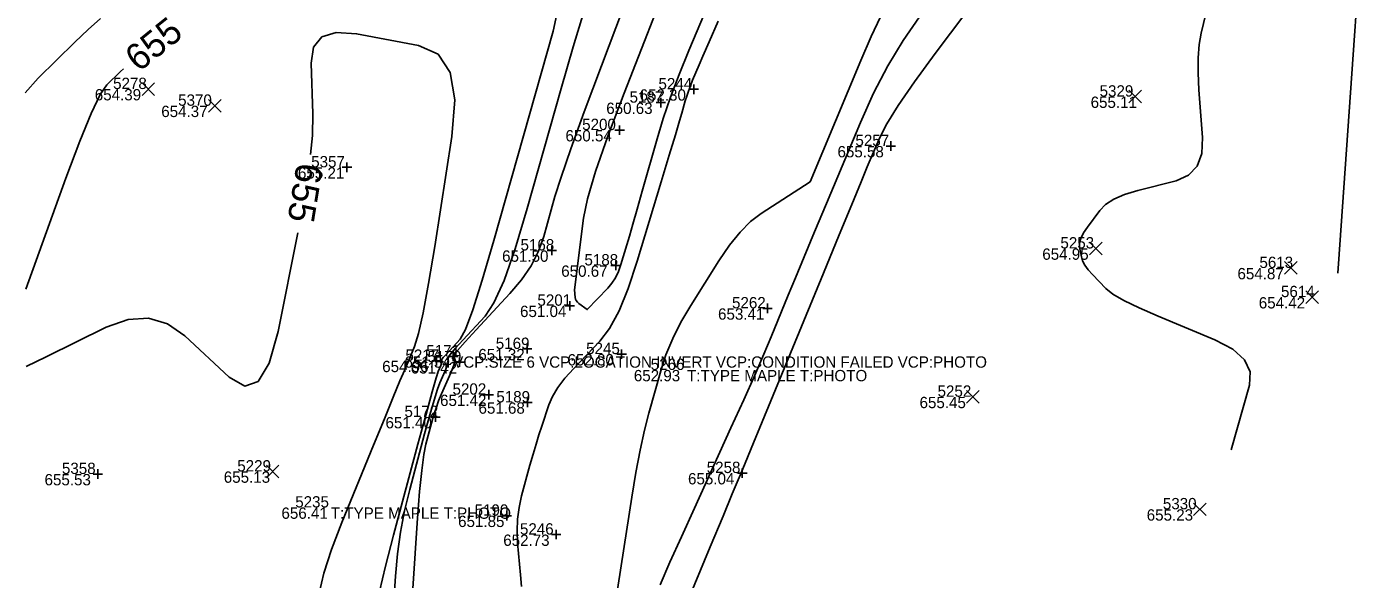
# Model space of a CAD drawing. Extents: x 2129350 to 2137777, y 657588 to 659885.
# Drawn here: x 2132733.5 to 2132874.7, y 658269 to 658327.6 of the extents above; entities that cross this region are included whole.
import ezdxf

# ---------------------------------------------------------------- set-up
doc = ezdxf.new("R2010")
doc.units = 0
for name, color, linetype in [('DT_X_Contour_Major', 7, 'Continuous'), ('DT_X_Contour_Minor', 7, 'Continuous'), ('SV_X_Random_Point', 7, 'Continuous'), ('SV_X_Shot_Marker', 7, 'Continuous'), ('SV_X_Text_Comment', 7, 'Continuous'), ('SV_X_Text_Elevation', 7, 'Continuous'), ('SV_X_Text_Name', 7, 'Continuous')]:
    doc.layers.add(name, color=color, linetype=linetype)

msp = doc.modelspace()

# ---------------------------------------------------------------- linework, layer by layer
at = {"layer": 'DT_X_Contour_Major'}
for points in [[(2132803.25, 658266.09), (2132805.9, 658272.5), (2132807.25, 658275.75), (2132808.23, 658278.11), (2132808.84, 658279.58), (2132809.08, 658280.16), (2132809.24, 658280.5), (2132809.52, 658281.17), (2132810.24, 658282.92), (2132811.4, 658285.74), (2132817.89, 658301.51), (2132819.55, 658305.55), (2132820.88, 658308.77), (2132821.87, 658311.17), (2132822.53, 658312.76), (2132823.84, 658315.89), (2132824.58, 658317.32), (2132825.8, 658319.29), (2132827.52, 658321.77), (2132829.73, 658324.79), (2132841.19, 658340.07)], [(2132872.35, 658301.49), (2132874.06, 658325.67), (2132874.38, 658330.21), (2132874.61, 658333.45), (2132874.75, 658335.39)], [(2132858.6, 658329.88), (2132857.9, 658326.94), (2132857.69, 658325.74), (2132857.58, 658324.33), (2132857.56, 658322.74), (2132857.65, 658320.94), (2132858.02, 658315.88), (2132857.95, 658314.17), (2132857.46, 658312.84), (2132856.56, 658311.88), (2132855.24, 658311.3), (2132851.17, 658310.27), (2132849.78, 658309.84), (2132848.64, 658309.35), (2132847.76, 658308.79), (2132847.15, 658308.16), (2132845.84, 658306.39), (2132845.42, 658305.76), (2132845.14, 658305.19), (2132845.01, 658304.7), (2132845.01, 658304.27), (2132845.2, 658303.23), (2132845.32, 658302.81), (2132845.57, 658302.36), (2132845.92, 658301.87), (2132846.39, 658301.35), (2132847.8, 658299.89), (2132848.54, 658299.29), (2132849.71, 658298.6), (2132851.31, 658297.81), (2132853.34, 658296.93), (2132859.32, 658294.44), (2132861.23, 658293.44), (2132862.48, 658292.3), (2132863.07, 658291.03), (2132862.99, 658289.63), (2132861.07, 658282.76)], [(2132763.57, 658314.07), (2132763.76, 658316.11), (2132763.81, 658318.38), (2132763.63, 658323.77), (2132763.88, 658325.47), (2132764.77, 658326.56), (2132766.28, 658327.03), (2132768.43, 658326.88), (2132774.99, 658325.65), (2132777.06, 658324.7), (2132778.34, 658322.77), (2132778.83, 658319.87), (2132778.54, 658315.99), (2132776.71, 658304.33), (2132776.06, 658300.39), (2132775.48, 658297.31), (2132774.98, 658295.09), (2132774.56, 658293.73), (2132773.53, 658291.26), (2132773.03, 658290.07), (2132772.32, 658288.34), (2132771.39, 658286.07), (2132770.24, 658283.27), (2132766.89, 658275.08), (2132765.78, 658272.2), (2132764.98, 658269.71), (2132764.49, 658267.59)], [(2132743.75, 658323.17), (2132743.44, 658322.89), (2132741.97, 658321.46), (2132741.29, 658320.43), (2132740.34, 658318.44), (2132739.13, 658315.49), (2132737.66, 658311.57), (2132733.4, 658299.82)], [(2132733.45, 658291.61), (2132735.56, 658292.64), (2132741.93, 658295.78), (2132744.25, 658296.6), (2132746.4, 658296.72), (2132748.4, 658296.13), (2132750.25, 658294.84), (2132754.95, 658290.46), (2132756.6, 658289.53), (2132758.01, 658290.03), (2132759.18, 658291.96), (2132760.12, 658295.32), (2132762.22, 658305.79)]]:
    msp.add_lwpolyline(points, dxfattribs=at)
at = {"layer": 'DT_X_Contour_Minor'}
for points in [[(2132799.73, 658337.77), (2132794.37, 658323.49), (2132792.55, 658318.61), (2132791.13, 658314.67), (2132790.1, 658311.67), (2132789.45, 658309.62), (2132788.26, 658305.39), (2132787.7, 658303.82), (2132786.91, 658302.29), (2132785.91, 658300.8), (2132784.68, 658299.34), (2132781.11, 658295.5), (2132779.95, 658294.23), (2132779.14, 658293.3), (2132778.68, 658292.71), (2132778.58, 658292.46), (2132778.78, 658292.24), (2132778.81, 658292.08), (2132778.73, 658291.76), (2132778.56, 658291.28), (2132778.29, 658290.63), (2132777.44, 658288.7), (2132777.13, 658287.96), (2132776.85, 658287.19), (2132776.59, 658286.4), (2132776.36, 658285.59), (2132775.77, 658283.38), (2132775.55, 658282.27), (2132775.33, 658280.59), (2132775.11, 658278.35), (2132774.9, 658275.54), (2132773.92, 658261.13)], [(2132790.87, 658334.7), (2132789.25, 658327.17), (2132782.98, 658304.97), (2132781.74, 658300.75), (2132780.74, 658297.6), (2132779.96, 658295.52), (2132779.42, 658294.52), (2132778.26, 658293.28), (2132777.88, 658292.86), (2132777.62, 658292.56), (2132777.47, 658292.37), (2132777.44, 658292.29), (2132777.5, 658292.22), (2132777.51, 658292.17), (2132777.49, 658292.06), (2132777.43, 658291.91), (2132777.35, 658291.7), (2132777.07, 658291.07), (2132776.86, 658290.41), (2132776.43, 658288.91), (2132775.79, 658286.56), (2132774.93, 658283.37), (2132772.36, 658273.74), (2132771.51, 658270.43), (2132770.87, 658267.76)], [(2132801.97, 658333.89), (2132796.78, 658320.58), (2132795.05, 658316.01), (2132793.75, 658312.28), (2132792.89, 658309.39), (2132792.47, 658307.34), (2132791.5, 658299.73), (2132791.58, 658298.92), (2132791.62, 658298.75), (2132791.7, 658298.59), (2132791.82, 658298.43), (2132791.99, 658298.29), (2132792.87, 658297.64), (2132795.04, 658299.91), (2132795.48, 658300.43), (2132795.86, 658301.02), (2132796.18, 658301.69), (2132796.44, 658302.43), (2132797.06, 658304.49), (2132797.34, 658305.43), (2132797.71, 658306.69), (2132798.16, 658308.28), (2132798.7, 658310.2), (2132800.26, 658315.74), (2132800.91, 658317.88), (2132801.69, 658320.16), (2132802.6, 658322.57), (2132803.63, 658325.12), (2132806.56, 658332.08)], [(2132792.51, 658329.22), (2132791.38, 658325.48), (2132790.11, 658321.06), (2132786.52, 658308.36), (2132785.23, 658304.08), (2132784.05, 658300.74), (2132782.99, 658298.36), (2132782.05, 658296.93), (2132779.68, 658294.39), (2132778.91, 658293.55), (2132778.38, 658292.93), (2132778.08, 658292.54), (2132778.01, 658292.37), (2132778.14, 658292.23), (2132778.16, 658292.12), (2132778.11, 658291.91), (2132778, 658291.59), (2132777.82, 658291.16), (2132777.25, 658289.88), (2132776.99, 658289.19), (2132776.64, 658288.05), (2132776.19, 658286.48), (2132775.64, 658284.48), (2132774.06, 658278.56), (2132773.52, 658276.32), (2132773.09, 658274.04), (2132772.77, 658271.73), (2132772.55, 658269.38), (2132772.12, 658263.07)], [(2132741.31, 658328.51), (2132740.01, 658327.32), (2132738.61, 658325.98), (2132734.72, 658322.18), (2132733.32, 658320.61)], [(2132785.9, 658268.3), (2132785.79, 658269.51), (2132785.49, 658272.9), (2132785.43, 658274.16), (2132785.48, 658275.42), (2132785.64, 658276.65), (2132785.92, 658277.88), (2132786.8, 658281.13), (2132787.13, 658282.3), (2132787.44, 658283.38), (2132787.74, 658284.37), (2132788.04, 658285.27), (2132788.8, 658287.55), (2132789.18, 658288.43), (2132789.75, 658289.37), (2132790.51, 658290.36), (2132791.45, 658291.41), (2132794.2, 658294.29), (2132795.23, 658295.63), (2132796.23, 658297.49), (2132797.21, 658299.87), (2132798.17, 658302.77), (2132800.71, 658311.19), (2132801.56, 658314.01), (2132802.2, 658316.17), (2132802.65, 658317.65), (2132802.89, 658318.47), (2132803.25, 658319.76), (2132803.4, 658320.26), (2132803.58, 658320.79), (2132803.79, 658321.36), (2132804.03, 658321.95), (2132804.72, 658323.57), (2132805.11, 658324.49), (2132805.79, 658326.04), (2132806.74, 658328.21)], [(2132795.57, 658264.78), (2132797.58, 658277.74), (2132798.02, 658280.38), (2132798.46, 658282.74), (2132798.92, 658284.84), (2132799.39, 658286.66), (2132800.65, 658291.15), (2132801.2, 658292.84), (2132801.92, 658294.56), (2132802.79, 658296.31), (2132803.83, 658298.07), (2132806.82, 658302.82), (2132807.94, 658304.47), (2132809.06, 658305.85), (2132810.17, 658306.97), (2132811.28, 658307.83), (2132816.46, 658311.2), (2132821.83, 658324.06), (2132822.93, 658326.59), (2132823.92, 658328.68)], [(2132800.59, 658268.47), (2132801.63, 658270.86), (2132802.84, 658273.56), (2132804.21, 658276.59), (2132808.08, 658285.09), (2132809.44, 658288.08), (2132810.6, 658290.69), (2132811.57, 658292.92), (2132812.35, 658294.76), (2132814.16, 658299.16), (2132814.92, 658301.01), (2132815.85, 658303.24), (2132816.94, 658305.87), (2132818.21, 658308.89), (2132821.79, 658317.47), (2132823.19, 658320.58), (2132824.7, 658323.49), (2132826.32, 658326.18), (2132828.05, 658328.67)]]:
    msp.add_lwpolyline(points, dxfattribs=at)
at = {"layer": 'SV_X_Random_Point'}
for p, q in [((2132745.72, 658320.35), (2132747.05, 658321.69)), ((2132745.72, 658321.69), (2132747.05, 658320.35)), ((2132850.24, 658319.56), (2132851.58, 658320.89)), ((2132850.24, 658320.89), (2132851.58, 658319.56)), ((2132752.75, 658318.58), (2132754.08, 658319.92)), ((2132752.75, 658319.92), (2132754.08, 658318.58)), ((2132846.06, 658303.46), (2132847.4, 658304.79)), ((2132846.06, 658304.79), (2132847.4, 658303.46)), ((2132866.71, 658301.39), (2132868.05, 658302.72)), ((2132866.71, 658302.72), (2132868.05, 658301.39)), ((2132868.98, 658298.29), (2132870.31, 658299.63)), ((2132868.98, 658299.63), (2132870.31, 658298.29)), ((2132833.05, 658287.73), (2132834.38, 658289.06)), ((2132833.05, 658289.06), (2132834.38, 658287.73)), ((2132758.88, 658279.81), (2132760.21, 658281.14)), ((2132758.88, 658281.14), (2132760.21, 658279.81)), ((2132857.07, 658275.8), (2132858.41, 658277.13)), ((2132857.07, 658277.13), (2132858.41, 658275.8))]:
    msp.add_line(p, q, dxfattribs=at)
at = {"layer": 'SV_X_Shot_Marker'}
for p, q in [((2132803.66, 658320.99), (2132804.66, 658320.99)), ((2132804.16, 658321.49), (2132804.16, 658320.49)), ((2132804.16, 658320.99), (2132804.16, 658320.99)), ((2132800.15, 658319.58), (2132801.15, 658319.58)), ((2132800.65, 658320.08), (2132800.65, 658319.08)), ((2132800.65, 658319.58), (2132800.65, 658319.58)), ((2132795.8, 658316.67), (2132796.8, 658316.67)), ((2132796.3, 658317.17), (2132796.3, 658316.17)), ((2132796.3, 658316.67), (2132796.3, 658316.67)), ((2132824.52, 658314.98), (2132825.52, 658314.98)), ((2132825.02, 658315.48), (2132825.02, 658314.48)), ((2132825.02, 658314.98), (2132825.02, 658314.98)), ((2132767.42, 658313.22), (2132767.42, 658312.22)), ((2132766.92, 658312.72), (2132767.92, 658312.72)), ((2132767.42, 658312.72), (2132767.42, 658312.72)), ((2132788.62, 658303.91), (2132789.62, 658303.91)), ((2132789.12, 658304.41), (2132789.12, 658303.41)), ((2132789.12, 658303.91), (2132789.12, 658303.91)), ((2132795.38, 658302.32), (2132796.38, 658302.32)), ((2132795.88, 658302.82), (2132795.88, 658301.82)), ((2132795.88, 658302.32), (2132795.88, 658302.32)), ((2132790.52, 658298.05), (2132791.52, 658298.05)), ((2132791.02, 658298.55), (2132791.02, 658297.55)), ((2132791.02, 658298.05), (2132791.02, 658298.05)), ((2132811.46, 658297.77), (2132812.46, 658297.77)), ((2132811.96, 658298.27), (2132811.96, 658297.27)), ((2132811.96, 658297.77), (2132811.96, 658297.77)), ((2132786, 658293.47), (2132787, 658293.47)), ((2132786.5, 658293.97), (2132786.5, 658292.97)), ((2132786.5, 658293.47), (2132786.5, 658293.47)), ((2132796.51, 658293.42), (2132796.51, 658292.42)), ((2132776.39, 658292.21), (2132777.39, 658292.21)), ((2132776.89, 658292.71), (2132776.89, 658291.71)), ((2132776.89, 658292.21), (2132776.89, 658292.21)), ((2132778.17, 658292.68), (2132779.17, 658292.68)), ((2132778.67, 658293.18), (2132778.67, 658292.18)), ((2132778.67, 658292.68), (2132778.67, 658292.68)), ((2132778.83, 658292.06), (2132779.83, 658292.06)), ((2132779.33, 658292.56), (2132779.33, 658291.56)), ((2132779.33, 658292.06), (2132779.33, 658292.06)), ((2132796.01, 658292.92), (2132797.01, 658292.92)), ((2132796.51, 658292.92), (2132796.51, 658292.92)), ((2132781.95, 658288.62), (2132782.95, 658288.62)), ((2132782.45, 658289.12), (2132782.45, 658288.12)), ((2132782.45, 658288.62), (2132782.45, 658288.62)), ((2132786.05, 658287.8), (2132787.05, 658287.8)), ((2132786.55, 658288.3), (2132786.55, 658287.3)), ((2132786.55, 658287.8), (2132786.55, 658287.8)), ((2132776.78, 658286.75), (2132776.78, 658285.75)), ((2132776.28, 658286.25), (2132777.28, 658286.25)), ((2132776.78, 658286.25), (2132776.78, 658286.25)), ((2132741.03, 658280.71), (2132741.03, 658279.71)), ((2132809.29, 658280.81), (2132809.29, 658279.81)), ((2132740.53, 658280.21), (2132741.53, 658280.21)), ((2132741.03, 658280.21), (2132741.03, 658280.21)), ((2132808.79, 658280.31), (2132809.79, 658280.31)), ((2132809.29, 658280.31), (2132809.29, 658280.31)), ((2132783.86, 658275.79), (2132784.86, 658275.79)), ((2132784.36, 658276.29), (2132784.36, 658275.29)), ((2132784.36, 658275.79), (2132784.36, 658275.79)), ((2132789.07, 658273.79), (2132790.07, 658273.79)), ((2132789.57, 658274.29), (2132789.57, 658273.29)), ((2132789.57, 658273.79), (2132789.57, 658273.79))]:
    msp.add_line(p, q, dxfattribs=at)

# ---------------------------------------------------------------- texts
at = {"layer": 'DT_X_Contour_Major'}
for rotation, p in [(38.9055, (2132745.37, 658322.75)), (260.7639, (2132762.12, 658313.3))]:
    msp.add_text('655', height=2.8, rotation=rotation, dxfattribs=at).set_placement(p)
at = {"layer": 'SV_X_Text_Comment'}
for s, p in [('VCP:SIZE 6 VCP:LOCATION INVERT VCP:CONDITION FAILED VCP:PHOTO', (2132778.67, 658291.48)), ('T:TYPE MAPLE T:PHOTO', (2132803.44, 658290.04)), ('T:TYPE MAPLE T:PHOTO', (2132765.71, 658275.46))]:
    msp.add_text(s, height=1.2, dxfattribs=at).set_placement(p)
at = {"layer": 'SV_X_Text_Elevation'}
for s, p in [('654.39', (2132740.71, 658319.82)), ('652.30', (2132798.41, 658319.79)), ('655.11', (2132846.18, 658319.02)), ('654.37', (2132747.75, 658318.05)), ('650.63', (2132794.88, 658318.38)), ('650.54', (2132790.56, 658315.47)), ('655.58', (2132819.37, 658313.78)), ('655.21', (2132762.23, 658311.52)), ('651.50', (2132783.85, 658302.71)), ('654.95', (2132841.06, 658302.92)), ('650.67', (2132790.11, 658301.12)), ('654.87', (2132861.73, 658300.85)), ('651.04', (2132785.75, 658296.85)), ('653.41', (2132806.72, 658296.57)), ('654.42', (2132863.99, 658297.76)), ('651.32', (2132781.33, 658292.27)), ('654.96', (2132771.15, 658291.01)), ('651.54', (2132773.51, 658291.48)), ('651.42', (2132774.17, 658290.86)), ('652.80', (2132790.78, 658291.72)), ('652.93', (2132797.8, 658290.04)), ('651.42', (2132777.28, 658287.42)), ('651.68', (2132781.35, 658286.6)), ('655.45', (2132828.06, 658287.19)), ('651.40', (2132771.5, 658285.05)), ('655.53', (2132735.39, 658279.01)), ('655.13', (2132754.37, 658279.28)), ('655.04', (2132803.54, 658279.11)), ('656.41', (2132760.48, 658275.46)), ('655.23', (2132852.12, 658275.27)), ('651.85', (2132779.19, 658274.59)), ('652.73', (2132783.97, 658272.59))]:
    msp.add_text(s, height=1.2, dxfattribs=at).set_placement(p)
at = {"layer": 'SV_X_Text_Name'}
for s, p in [('5278', (2132742.65, 658321.02)), ('5244', (2132800.41, 658320.99)), ('5370', (2132749.54, 658319.25)), ('5187', (2132797.35, 658319.58)), ('5329', (2132847.13, 658320.22)), ('5200', (2132792.33, 658316.67)), ('5257', (2132821.27, 658314.98)), ('5357', (2132763.63, 658312.72)), ('5168', (2132785.8, 658303.91)), ('5253', (2132842.98, 658304.12)), ('5188', (2132792.57, 658302.32)), ('5613', (2132864.06, 658302.05)), ('5201', (2132787.59, 658298.05)), ('5614', (2132866.34, 658298.96)), ('5262', (2132808.2, 658297.77)), ('5217', (2132773.61, 658292.21)), ('5171', (2132775.82, 658292.68)), ('5169', (2132783.18, 658293.47)), ('5245', (2132792.75, 658292.92)), ('5170', (2132775.95, 658292.06)), ('5266', (2132799.59, 658291.24)), ('5202', (2132778.6, 658288.62)), ('5252', (2132829.97, 658288.4)), ('5189', (2132783.24, 658287.8)), ('5172', (2132773.51, 658286.25)), ('5358', (2132737.23, 658280.21)), ('5229', (2132755.8, 658280.48)), ('5258', (2132805.52, 658280.31)), ('5235', (2132761.94, 658276.66)), ('5190', (2132780.94, 658275.79)), ('5330', (2132853.83, 658276.47)), ('5246', (2132785.74, 658273.79))]:
    msp.add_text(s, height=1.2, dxfattribs=at).set_placement(p)

doc.saveas('drawing.dxf')
